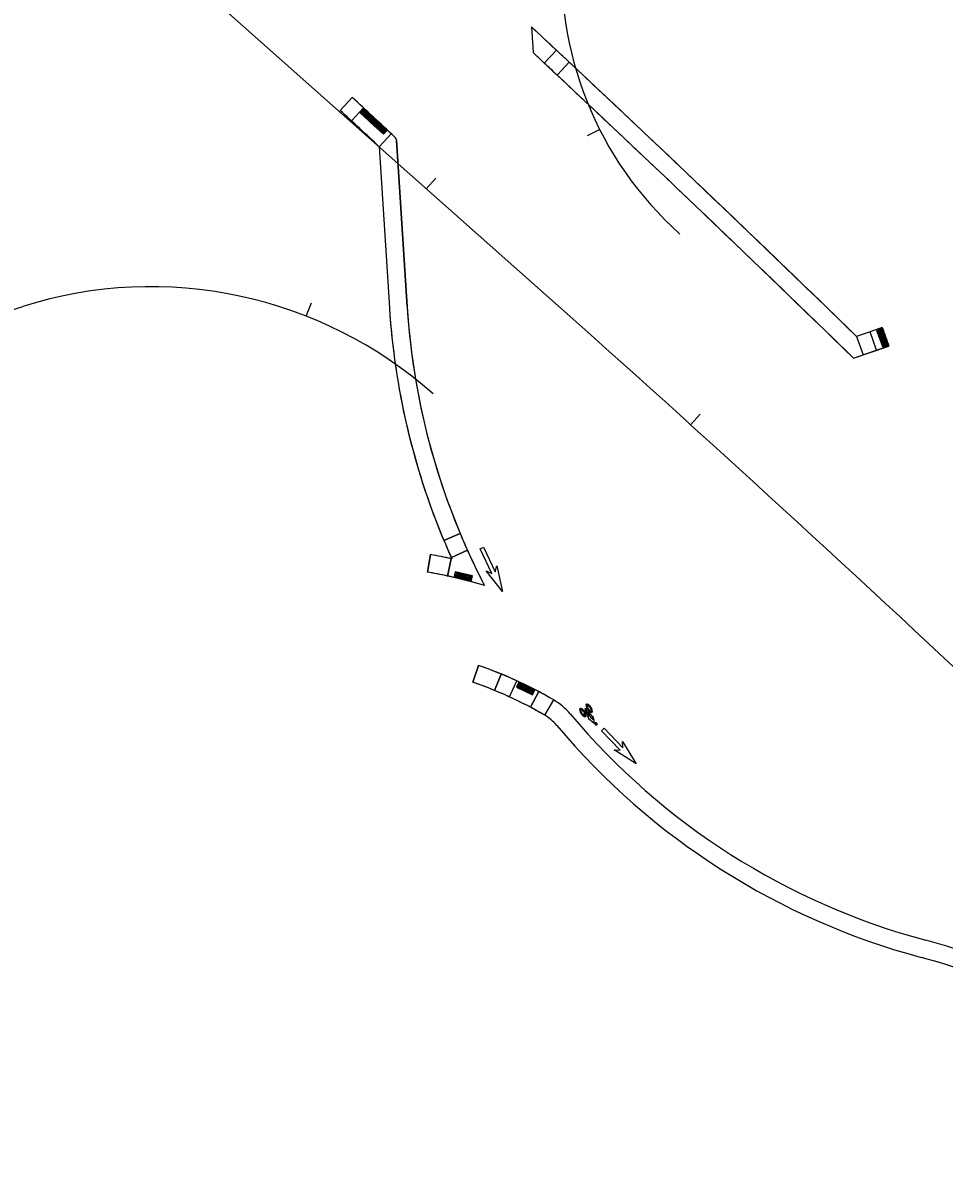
# Model space of a CAD drawing. Extents: x -5665 to 1997148, y 4 to 827579.
# Drawn here: x 1971710.3 to 1971970.2, y 802188 to 802511.9 of the extents above; entities that cross this region are included whole.
import ezdxf

# ---------------------------------------------------------------- set-up
doc = ezdxf.new("R2010")
doc.units = 0
for name, color, linetype in [('RD_HC_CL_Rel', 7, 'Continuous'), ('RD_HC_Data_Tic_Rel', 7, 'Continuous'), ('RD_PD_SW', 7, 'Continuous'), ('RD_Sketch8', 7, 'Continuous')]:
    doc.layers.add(name, color=color, linetype=linetype)

msp = doc.modelspace()

# ---------------------------------------------------------------- linework, layer by layer
at = {"layer": 'RD_HC_CL_Rel'}
for p, q in [((1970807.31, 803367.72), (1971858, 802435.06)), ((1971460.99, 802353.28), (1971710.27, 802431.95))]:
    msp.add_line(p, q, dxfattribs=at)
for centre, radius, start, end in [((1970020.89, 806126.39), 3819.72, 269.57213, 296.64085), ((1971962.3, 802526.96), 100, 122.2824, 228.2399), ((1971746.39, 802317.52), 120, 48.4058, 107.5154), ((1968054.42, 798150.11), 5729.58, 44.809081, 48.405807)]:
    msp.add_arc(centre, radius, start, end, dxfattribs=at)
at = {"layer": 'RD_HC_Data_Tic_Rel'}
for p, q in [((1971873.06, 802481.85), (1971869.49, 802480.05)), ((1971824.11, 802465.14), (1971826.76, 802468.14)), ((1971790.25, 802429.21), (1971791.72, 802432.93)), ((1971898.72, 802398.56), (1971901.4, 802401.53))]:
    msp.add_line(p, q, dxfattribs=at)
at = {"layer": 'RD_PD_SW'}
for p, q in [((1971853.79, 802510.81), (1971854.25, 802503.54)), ((1971853.79, 802510.81), (1971854.25, 802503.54)), ((1971857.41, 802500.59), (1971860.83, 802504.25)), ((1971860.83, 802504.25), (1971857.41, 802500.59)), ((1971857.41, 802500.59), (1971860.83, 802504.25)), ((1971861.06, 802497.18), (1971864.48, 802500.83)), ((1971864.48, 802500.83), (1971861.07, 802497.18)), ((1971861.07, 802497.18), (1971864.48, 802500.83)), ((1971803.18, 802490.92), (1971799.78, 802487.25)), ((1971803.18, 802490.92), (1971799.78, 802487.25)), ((1971806.39, 802487.95), (1971803, 802484.28)), ((1971810.84, 802477.01), (1971814.24, 802480.68)), ((1971810.84, 802477.01), (1971813.71, 802431.59)), ((1971810.84, 802477.01), (1971813.71, 802431.59)), ((1971818.7, 802431.9), (1971815.74, 802478.72)), ((1971815.74, 802478.72), (1971818.7, 802431.9)), ((1971951.16, 802419.57), (1971949.34, 802424.77)), ((1971945.57, 802423.45), (1971947.39, 802418.26)), ((1971944.7, 802417.32), (1971954.68, 802420.81)), ((1971944.7, 802417.32), (1971954.7, 802420.76)), ((1971829.07, 802365.95), (1971833.68, 802367.88)), ((1971833.68, 802367.88), (1971829.07, 802365.95)), ((1971829.07, 802365.95), (1971833.68, 802367.88)), ((1971831.18, 802361.09), (1971835.74, 802363.15)), ((1971835.74, 802363.15), (1971831.25, 802361.13)), ((1971831.25, 802361.13), (1971835.74, 802363.15)), ((1971825.27, 802361.92), (1971824.42, 802356.99)), ((1971824.42, 802356.99), (1971825.27, 802361.92)), ((1971831.15, 802360.77), (1971830.1, 802355.88)), ((1971830.1, 802355.88), (1971831.15, 802360.77)), ((1971830.1, 802355.88), (1971831.15, 802360.77)), ((1971838.85, 802330.64), (1971837.23, 802325.91)), ((1971837.23, 802325.91), (1971838.85, 802330.64)), ((1971845.28, 802328.22), (1971843.39, 802323.59)), ((1971843.39, 802323.59), (1971845.28, 802328.22)), ((1971845.28, 802328.22), (1971843.39, 802323.59)), ((1971847.61, 802321.76), (1971849.7, 802326.31)), ((1971855.84, 802323.27), (1971853.49, 802318.86)), ((1971853.49, 802318.86), (1971855.84, 802323.27)), ((1971855.84, 802323.27), (1971853.49, 802318.86)), ((1971857.53, 802316.6), (1971860.06, 802320.92)), ((1971857.53, 802316.6), (1971860.06, 802320.92))]:
    msp.add_line(p, q, dxfattribs=at)
for points in [[(1971861.07, 802497.18), (1971861.06, 802497.18)], [(1971952.78, 802425.97), (1971950.69, 802425.24), (1971945.57, 802423.45)], [(1971952.78, 802425.97), (1971950.69, 802425.24), (1971945.57, 802423.45)], [(1971831.25, 802361.13), (1971831.18, 802361.09)]]:
    msp.add_lwpolyline(points, dxfattribs=at)
for points in [[(1971810.2, 802484.37), (1971806.56, 802487.78), (1971805.47, 802486.61), (1971809.1, 802483.21)], [(1971813.15, 802481.68), (1971809.48, 802485.05), (1971808.39, 802483.87), (1971812.07, 802480.5)], [(1971954.43, 802421.04), (1971952.7, 802425.72), (1971951.2, 802425.16), (1971952.93, 802420.49)], [(1971837.12, 802355.92), (1971832.28, 802357.11), (1971831.9, 802355.55), (1971836.74, 802354.37)], [(1971854.77, 802323.79), (1971850.27, 802325.94), (1971849.58, 802324.5), (1971854.08, 802322.35)]]:
    msp.add_lwpolyline(points, close=True, dxfattribs=at)
for centre, radius in [((1971805.89, 802486.62), 0.146), ((1971805.89, 802486.62), 0.073), ((1971806.18, 802486.35), 0.146), ((1971806.23, 802486.99), 0.146), ((1971806.18, 802486.35), 0.073), ((1971806.23, 802486.99), 0.073), ((1971806.48, 802486.08), 0.146), ((1971806.52, 802486.71), 0.146), ((1971806.48, 802486.08), 0.073), ((1971806.58, 802487.36), 0.146), ((1971806.52, 802486.71), 0.073), ((1971806.58, 802487.36), 0.073), ((1971806.77, 802485.8), 0.146), ((1971806.82, 802486.44), 0.146), ((1971806.77, 802485.8), 0.073), ((1971806.87, 802487.08), 0.146), ((1971806.82, 802486.44), 0.073), ((1971806.87, 802487.08), 0.073), ((1971807.11, 802486.17), 0.146), ((1971807.16, 802486.81), 0.146), ((1971807.11, 802486.17), 0.073), ((1971807.16, 802486.81), 0.073), ((1971807.4, 802485.89), 0.146), ((1971807.46, 802486.54), 0.146), ((1971807.4, 802485.89), 0.073), ((1971807.46, 802486.54), 0.073), ((1971807.69, 802485.62), 0.146), ((1971807.75, 802486.26), 0.146), ((1971807.75, 802486.26), 0.073), ((1971808.04, 802485.99), 0.146), ((1971808.04, 802485.99), 0.073), ((1971808.33, 802485.72), 0.146), ((1971808.33, 802485.72), 0.073), ((1971807.06, 802485.53), 0.146), ((1971807.06, 802485.53), 0.073), ((1971807.35, 802485.25), 0.146), ((1971807.35, 802485.25), 0.073), ((1971807.64, 802484.98), 0.146), ((1971807.64, 802484.98), 0.073), ((1971807.69, 802485.62), 0.073), ((1971807.93, 802484.71), 0.146), ((1971807.98, 802485.34), 0.146), ((1971807.93, 802484.71), 0.073), ((1971807.98, 802485.34), 0.073), ((1971808.23, 802484.43), 0.146), ((1971808.28, 802485.07), 0.146), ((1971808.23, 802484.43), 0.073), ((1971808.28, 802485.07), 0.073), ((1971808.52, 802484.16), 0.146), ((1971808.57, 802484.8), 0.146), ((1971808.52, 802484.16), 0.073), ((1971808.62, 802485.44), 0.146), ((1971808.57, 802484.8), 0.073), ((1971808.62, 802485.44), 0.073), ((1971808.81, 802483.89), 0.146), ((1971808.82, 802483.88), 0.146), ((1971808.86, 802484.52), 0.146), ((1971808.81, 802483.89), 0.073), ((1971808.82, 802483.88), 0.073), ((1971808.92, 802485.17), 0.146), ((1971808.86, 802484.52), 0.073), ((1971808.92, 802485.17), 0.073), ((1971809.1, 802483.61), 0.146), ((1971809.11, 802483.61), 0.146), ((1971809.15, 802484.25), 0.146), ((1971809.15, 802484.25), 0.146), ((1971809.1, 802483.61), 0.073), ((1971809.11, 802483.61), 0.073), ((1971809.21, 802484.9), 0.146), ((1971809.15, 802484.25), 0.073), ((1971809.15, 802484.25), 0.073), ((1971809.21, 802484.9), 0.073), ((1971809.41, 802483.34), 0.146), ((1971809.44, 802483.98), 0.146), ((1971809.45, 802483.98), 0.146), ((1971809.41, 802483.34), 0.073), ((1971809.5, 802484.62), 0.146), ((1971809.5, 802484.62), 0.146), ((1971809.44, 802483.98), 0.073), ((1971809.45, 802483.98), 0.073), ((1971809.5, 802484.62), 0.073), ((1971809.5, 802484.62), 0.073), ((1971809.7, 802483.07), 0.146), ((1971809.74, 802483.71), 0.146), ((1971809.7, 802483.07), 0.073), ((1971809.79, 802484.35), 0.146), ((1971809.79, 802484.35), 0.146), ((1971809.74, 802483.71), 0.073), ((1971809.79, 802484.35), 0.073), ((1971809.79, 802484.35), 0.073), ((1971810, 802482.8), 0.146), ((1971810.04, 802483.44), 0.146), ((1971810, 802482.8), 0.073), ((1971810.09, 802484.08), 0.146), ((1971810.04, 802483.44), 0.073), ((1971810.09, 802484.08), 0.073), ((1971810.29, 802482.53), 0.146), ((1971810.33, 802483.17), 0.146), ((1971810.29, 802482.53), 0.073), ((1971810.38, 802483.81), 0.146), ((1971810.33, 802483.17), 0.073), ((1971810.38, 802483.81), 0.073), ((1971810.63, 802482.89), 0.146), ((1971810.68, 802483.54), 0.146), ((1971810.63, 802482.89), 0.073), ((1971810.68, 802483.54), 0.073), ((1971810.92, 802482.62), 0.146), ((1971810.97, 802483.27), 0.146), ((1971810.92, 802482.62), 0.073), ((1971810.97, 802483.27), 0.073), ((1971811.22, 802482.35), 0.146), ((1971811.27, 802483), 0.146), ((1971811.27, 802483), 0.073), ((1971811.56, 802482.73), 0.146), ((1971811.56, 802482.73), 0.073), ((1971811.86, 802482.46), 0.146), ((1971811.86, 802482.46), 0.073), ((1971810.59, 802482.26), 0.146), ((1971810.59, 802482.26), 0.073), ((1971810.88, 802481.99), 0.146), ((1971810.88, 802481.99), 0.073), ((1971811.18, 802481.72), 0.146), ((1971811.18, 802481.72), 0.073), ((1971811.22, 802482.35), 0.073), ((1971811.47, 802481.45), 0.146), ((1971811.51, 802482.08), 0.146), ((1971811.47, 802481.45), 0.073), ((1971811.51, 802482.08), 0.073), ((1971811.76, 802481.17), 0.146), ((1971811.81, 802481.81), 0.146), ((1971811.76, 802481.17), 0.073), ((1971811.81, 802481.81), 0.073), ((1971812.06, 802480.9), 0.146), ((1971812.1, 802481.54), 0.146), ((1971812.06, 802480.9), 0.073), ((1971812.15, 802482.19), 0.146), ((1971812.1, 802481.54), 0.073), ((1971812.15, 802482.19), 0.073), ((1971812.4, 802481.27), 0.146), ((1971812.45, 802481.92), 0.146), ((1971812.4, 802481.27), 0.073), ((1971812.45, 802481.92), 0.073), ((1971812.74, 802481.65), 0.146), ((1971812.74, 802481.65), 0.073), ((1971951.58, 802424.98), 0.146), ((1971951.58, 802424.98), 0.073), ((1971951.72, 802424.6), 0.146), ((1971951.72, 802424.6), 0.073), ((1971951.86, 802424.23), 0.146), ((1971951.86, 802424.23), 0.073), ((1971952.05, 802425.15), 0.146), ((1971952.05, 802425.15), 0.073), ((1971952.19, 802424.78), 0.146), ((1971952.19, 802424.78), 0.073), ((1971952.32, 802424.4), 0.146), ((1971952.32, 802424.4), 0.073), ((1971952.52, 802425.33), 0.146), ((1971952.52, 802425.33), 0.073), ((1971952.66, 802424.95), 0.146), ((1971952.66, 802424.95), 0.073), ((1971952.8, 802424.58), 0.146), ((1971952.8, 802424.58), 0.073), ((1971952.94, 802424.2), 0.146), ((1971952.94, 802424.2), 0.073), ((1971952, 802423.85), 0.146), ((1971952, 802423.85), 0.073), ((1971952.13, 802423.48), 0.146), ((1971952.13, 802423.48), 0.073), ((1971952.27, 802423.1), 0.146), ((1971952.27, 802423.1), 0.073), ((1971952.41, 802422.73), 0.146), ((1971952.46, 802424.03), 0.146), ((1971952.41, 802422.73), 0.073), ((1971952.46, 802424.03), 0.073), ((1971952.55, 802422.35), 0.146), ((1971952.6, 802423.65), 0.146), ((1971952.55, 802422.35), 0.073), ((1971952.6, 802423.65), 0.073), ((1971952.69, 802421.98), 0.146), ((1971952.74, 802423.28), 0.146), ((1971952.69, 802421.98), 0.073), ((1971952.74, 802423.28), 0.073), ((1971952.83, 802421.6), 0.146), ((1971952.88, 802422.9), 0.146), ((1971952.83, 802421.6), 0.073), ((1971952.88, 802422.9), 0.073), ((1971952.97, 802421.23), 0.146), ((1971953.02, 802422.53), 0.146), ((1971952.97, 802421.23), 0.073), ((1971953.08, 802423.83), 0.146), ((1971953.02, 802422.53), 0.073), ((1971953.11, 802420.85), 0.146), ((1971953.08, 802423.83), 0.073), ((1971953.16, 802422.15), 0.146), ((1971953.22, 802423.45), 0.146), ((1971953.16, 802422.15), 0.073), ((1971953.22, 802423.45), 0.073), ((1971953.3, 802421.78), 0.146), ((1971953.36, 802423.08), 0.146), ((1971953.3, 802421.78), 0.073), ((1971953.36, 802423.08), 0.073), ((1971953.44, 802421.4), 0.146), ((1971953.5, 802422.7), 0.146), ((1971953.44, 802421.4), 0.073), ((1971953.5, 802422.7), 0.073), ((1971953.57, 802421.03), 0.146), ((1971953.64, 802422.33), 0.146), ((1971953.57, 802421.03), 0.073), ((1971953.64, 802422.33), 0.073), ((1971953.77, 802421.95), 0.146), ((1971953.77, 802421.95), 0.073), ((1971953.91, 802421.58), 0.146), ((1971953.91, 802421.58), 0.073), ((1971954.05, 802421.2), 0.146), ((1971954.05, 802421.2), 0.073), ((1971953.11, 802420.85), 0.073), ((1971832.38, 802356.25), 0.146), ((1971832.38, 802356.25), 0.073), ((1971832.5, 802356.75), 0.146), ((1971832.5, 802356.75), 0.073), ((1971832.77, 802356.16), 0.146), ((1971832.77, 802356.16), 0.073), ((1971832.89, 802356.65), 0.146), ((1971832.89, 802356.65), 0.073), ((1971833.16, 802356.06), 0.146), ((1971833.28, 802356.56), 0.146), ((1971833.28, 802356.56), 0.073), ((1971833.67, 802356.46), 0.146), ((1971833.67, 802356.46), 0.073), ((1971834.06, 802356.37), 0.146), ((1971834.06, 802356.37), 0.073), ((1971834.45, 802356.27), 0.146), ((1971834.45, 802356.27), 0.073), ((1971834.84, 802356.18), 0.146), ((1971834.84, 802356.18), 0.073), ((1971835.22, 802356.08), 0.146), ((1971832.26, 802355.77), 0.146), ((1971832.26, 802355.77), 0.073), ((1971832.65, 802355.67), 0.146), ((1971832.65, 802355.67), 0.073), ((1971833.04, 802355.58), 0.146), ((1971833.04, 802355.58), 0.073), ((1971833.16, 802356.06), 0.073), ((1971833.43, 802355.48), 0.146), ((1971833.43, 802355.48), 0.073), ((1971833.55, 802355.97), 0.146), ((1971833.55, 802355.97), 0.073), ((1971833.82, 802355.39), 0.146), ((1971833.82, 802355.39), 0.073), ((1971833.94, 802355.87), 0.146), ((1971833.94, 802355.87), 0.073), ((1971834.21, 802355.29), 0.146), ((1971834.21, 802355.29), 0.073), ((1971834.33, 802355.78), 0.146), ((1971834.33, 802355.78), 0.073), ((1971834.6, 802355.2), 0.146), ((1971834.6, 802355.2), 0.073), ((1971834.71, 802355.68), 0.146), ((1971834.71, 802355.68), 0.073), ((1971834.98, 802355.1), 0.146), ((1971834.98, 802355.1), 0.073), ((1971835.1, 802355.59), 0.146), ((1971835.1, 802355.59), 0.073), ((1971835.22, 802356.08), 0.073), ((1971835.37, 802355.01), 0.146), ((1971835.37, 802355.01), 0.073), ((1971835.49, 802355.49), 0.146), ((1971835.49, 802355.49), 0.073), ((1971835.61, 802355.98), 0.146), ((1971835.61, 802355.98), 0.073), ((1971835.76, 802354.91), 0.146), ((1971835.76, 802354.91), 0.073), ((1971835.88, 802355.39), 0.146), ((1971835.88, 802355.39), 0.073), ((1971836, 802355.89), 0.146), ((1971836, 802355.89), 0.073), ((1971836.15, 802354.81), 0.146), ((1971836.15, 802354.81), 0.073), ((1971836.27, 802355.3), 0.146), ((1971836.27, 802355.3), 0.073), ((1971836.39, 802355.79), 0.146), ((1971836.39, 802355.79), 0.073), ((1971836.54, 802354.72), 0.146), ((1971836.54, 802354.72), 0.073), ((1971836.66, 802355.2), 0.146), ((1971836.66, 802355.2), 0.073), ((1971836.78, 802355.7), 0.146), ((1971836.78, 802355.7), 0.073), ((1971849.98, 802324.63), 0.146), ((1971849.98, 802324.63), 0.073), ((1971850.2, 802325.08), 0.146), ((1971850.2, 802325.08), 0.073), ((1971850.34, 802324.46), 0.146), ((1971850.41, 802325.54), 0.146), ((1971850.34, 802324.46), 0.073), ((1971850.41, 802325.54), 0.073), ((1971850.56, 802324.91), 0.146), ((1971850.56, 802324.91), 0.073), ((1971850.7, 802324.29), 0.146), ((1971850.78, 802325.37), 0.146), ((1971850.7, 802324.29), 0.073), ((1971850.78, 802325.37), 0.073), ((1971850.92, 802324.74), 0.146), ((1971850.92, 802324.74), 0.073), ((1971851.06, 802324.12), 0.146), ((1971851.14, 802325.2), 0.146), ((1971851.06, 802324.12), 0.073), ((1971851.14, 802325.2), 0.073), ((1971851.28, 802324.57), 0.146), ((1971851.28, 802324.57), 0.073), ((1971851.42, 802323.94), 0.146), ((1971851.5, 802325.03), 0.146), ((1971851.42, 802323.94), 0.073), ((1971851.5, 802325.03), 0.073), ((1971851.64, 802324.39), 0.146), ((1971851.64, 802324.39), 0.073), ((1971851.79, 802323.77), 0.146), ((1971851.86, 802324.85), 0.146), ((1971851.79, 802323.77), 0.073), ((1971851.86, 802324.85), 0.073), ((1971852, 802324.22), 0.146), ((1971852, 802324.22), 0.073), ((1971852.22, 802324.68), 0.146), ((1971852.22, 802324.68), 0.073), ((1971852.36, 802324.05), 0.146), ((1971852.36, 802324.05), 0.073), ((1971852.58, 802324.51), 0.146), ((1971852.58, 802324.51), 0.073), ((1971852.72, 802323.88), 0.146), ((1971852.72, 802323.88), 0.073), ((1971852.94, 802324.34), 0.146), ((1971852.94, 802324.34), 0.073), ((1971853.08, 802323.71), 0.146), ((1971853.3, 802324.16), 0.146), ((1971853.3, 802324.16), 0.073), ((1971853.66, 802323.99), 0.146), ((1971853.66, 802323.99), 0.073), ((1971854.02, 802323.82), 0.146), ((1971854.02, 802323.82), 0.073), ((1971854.39, 802323.65), 0.146), ((1971852.15, 802323.6), 0.146), ((1971852.15, 802323.6), 0.073), ((1971852.51, 802323.43), 0.146), ((1971852.51, 802323.43), 0.073), ((1971852.87, 802323.26), 0.146), ((1971852.87, 802323.26), 0.073), ((1971853.08, 802323.71), 0.073), ((1971853.23, 802323.08), 0.146), ((1971853.23, 802323.08), 0.073), ((1971853.44, 802323.53), 0.146), ((1971853.44, 802323.53), 0.073), ((1971853.59, 802322.91), 0.146), ((1971853.59, 802322.91), 0.073), ((1971853.81, 802323.36), 0.146), ((1971853.81, 802323.36), 0.073), ((1971853.95, 802322.74), 0.146), ((1971853.95, 802322.74), 0.073), ((1971854.17, 802323.19), 0.146), ((1971854.17, 802323.19), 0.073), ((1971854.39, 802323.65), 0.073)]:
    msp.add_circle(centre, radius, dxfattribs=at)
for centre, radius, start, end in [((1967911.41, 798277.15), 5785, 46.945127, 47.040359), ((1967911.41, 798277.15), 5785, 45.785405, 47.040359), ((1967911.41, 798277.15), 5780, 46.945127, 46.98797), ((1967911.41, 798277.15), 5780, 45.749211, 46.98797), ((1967911.41, 798277.15), 5785, 46.895606, 46.945127), ((1967911.41, 798277.15), 5780, 46.895563, 46.945127), ((1967911.41, 798277.15), 5785, 45.785405, 46.895606), ((1967911.41, 798277.15), 5780, 45.749211, 46.895563), ((1967911.41, 798277.15), 5736, 47.110429, 47.275027), ((1967911.41, 798277.15), 5736, 47.110429, 47.275027), ((1967911.41, 798277.15), 5731, 47.124386, 47.275027), ((1967911.41, 798277.15), 5731, 47.124386, 47.275027), ((1971814.24, 802478.63), 1.5, 3.6139, 47.1104), ((1971814.24, 802478.63), 1.5, 3.6139, 47.1104), ((1972016.3, 802444.38), 203, 183.6139, 202.7282), ((1972016.3, 802444.38), 203, 183.6139, 204.3349), ((1972016.3, 802444.38), 198, 183.6139, 202.7282), ((1972016.3, 802444.38), 198, 183.6139, 207.4205), ((1972136, 802490.46), 194.24, 199.3907, 201.0273), ((1972136, 802490.46), 194.24, 199.3907, 201.0273), ((1972016.3, 802444.38), 203, 202.7282, 204.2222), ((1972016.3, 802444.38), 198, 202.7282, 204.2222), ((1972016.3, 802444.38), 198, 204.2222, 207.4205), ((1971800.51, 802219.05), 145, 77.7978, 80.1662), ((1971800.51, 802219.05), 145, 77.7225, 80.1662), ((1971800.51, 802219.05), 145, 77.7225, 77.7978), ((1972016.3, 802444.38), 203, 204.2222, 204.3349), ((1971800.51, 802219.05), 140, 77.7978, 80.1662), ((1971800.51, 802219.05), 140, 73.3801, 80.1662), ((1971800.51, 802219.05), 140, 73.3801, 77.7978), ((1971800.51, 802219.05), 118, 67.699, 71.0364), ((1971800.51, 802219.05), 118, 59.6906, 71.0364), ((1971800.51, 802219.05), 118, 62.0379, 67.699), ((1971800.51, 802219.05), 113, 67.699, 71.0364), ((1971800.51, 802219.05), 113, 59.6906, 71.0364), ((1971800.51, 802219.05), 113, 62.0379, 67.699), ((1971800.51, 802219.05), 118, 59.6906, 62.0379), ((1971850.97, 802305.38), 18, 40.0556, 59.6906), ((1971800.51, 802219.05), 113, 59.6906, 62.0379), ((1971850.97, 802305.38), 13, 40.0556, 59.6906), ((1972016.3, 802444.38), 198, 220.0556, 255.0011), ((1972016.3, 802444.38), 203, 220.0556, 255.0011), ((1971915.37, 802067.67), 192, 55.3591, 75.0011), ((1971915.37, 802067.67), 187, 57.264, 75.0011)]:
    msp.add_arc(centre, radius, start, end, dxfattribs=at)
at = {"layer": 'RD_Sketch8'}
for p, q in [((1971839.34, 802363.55), (1971840.28, 802363.99)), ((1971842.63, 802356.61), (1971839.34, 802363.55)), ((1971840.28, 802363.99), (1971843.57, 802357.05)), ((1971845.61, 802351.53), (1971840.99, 802357.32)), ((1971840.99, 802357.32), (1971842.63, 802356.61)), ((1971843.57, 802357.05), (1971844.06, 802358.76)), ((1971844.06, 802358.76), (1971845.61, 802351.53)), ((1971868.76, 802317.71), (1971868.56, 802317.58)), ((1971868.56, 802317.57), (1971868.76, 802317.71)), ((1971869.59, 802318.27), (1971869.78, 802318.41)), ((1971869.79, 802318.4), (1971869.59, 802318.27)), ((1971869.59, 802318.27), (1971869.79, 802318.4)), ((1971870.55, 802318.93), (1971870.35, 802318.8)), ((1971870.35, 802318.79), (1971870.55, 802318.93)), ((1971867.8, 802317.05), (1971867.99, 802317.19)), ((1971867.99, 802317.18), (1971867.8, 802317.05)), ((1971867.8, 802317.05), (1971867.99, 802317.18)), ((1971873.53, 802312.25), (1971874.28, 802312.97)), ((1971878.87, 802306.73), (1971873.53, 802312.25)), ((1971874.28, 802312.97), (1971879.62, 802307.45)), ((1971879.53, 802309.23), (1971883.32, 802302.88)), ((1971879.62, 802307.45), (1971879.53, 802309.23)), ((1971883.32, 802302.88), (1971877.09, 802306.88)), ((1971877.09, 802306.88), (1971878.87, 802306.73))]:
    msp.add_line(p, q, dxfattribs=at)
for points in [[(1971871.49, 802314.34), (1971871.52, 802315.17), (1971871.23, 802316.18), (1971870.9, 802316.36), (1971871.19, 802315.35), (1971870.43, 802316.01), (1971870.72, 802316.64), (1971869.84, 802317.61), (1971869.75, 802317.19), (1971870.18, 802316.67), (1971870.07, 802316.22), (1971869.2, 802318.43), (1971868.81, 802318.51), (1971869.89, 802315.69)], [(1971872.31, 802314.03), (1971872.28, 802313.98), (1971872.26, 802313.95), (1971872.24, 802313.92), (1971872.22, 802313.9), (1971872.2, 802313.88), (1971872.18, 802313.87), (1971872.16, 802313.86), (1971872.13, 802313.86), (1971872.11, 802313.85), (1971872.06, 802313.84), (1971872.03, 802313.84), (1971871.66, 802314.39), (1971871.68, 802314.43), (1971871.7, 802314.46), (1971871.73, 802314.5), (1971871.76, 802314.53), (1971871.8, 802314.55), (1971871.85, 802314.56), (1971871.88, 802314.57), (1971871.91, 802314.57), (1971871.93, 802314.58)]]:
    msp.add_lwpolyline(points, close=True, dxfattribs=at)
for centre, major_axis, ratio, start_param, end_param in [((1971868.29, 802317.36), (-0.78, 1.14), 0.421657, 0.002013, 1.556277), ((1971868.29, 802317.36), (-0.78, 1.14), 0.421657, 4.73092, 6.285191), ((1971868.27, 802317.38), (-0.602, 0.862), 0.327603, 6.281144, 7.855553), ((1971868.27, 802317.38), (-0.602, 0.862), 0.327603, 4.968366, 6.281137), ((1971868.27, 802317.38), (-0.602, 0.862), 0.327603, 4.706721, 4.968366), ((1971868.27, 802317.38), (-0.602, 0.862), 0.327603, 3.139551, 4.704089), ((1971868.29, 802317.36), (-0.78, 1.14), 0.421657, 3.205785, 4.728917), ((1971870.08, 802318.58), (-0.78, 1.14), 0.421657, 0.002013, 1.556277), ((1971870.08, 802318.58), (-0.78, 1.14), 0.421657, 4.73092, 6.285191), ((1971870.07, 802318.6), (-0.602, 0.862), 0.327603, 6.281144, 7.855553), ((1971870.07, 802318.6), (-0.602, 0.862), 0.327603, 4.968366, 6.281137), ((1971870.08, 802318.58), (-0.78, 1.14), 0.421657, 1.55828, 3.143599), ((1971870.07, 802318.6), (-0.602, 0.862), 0.327603, 1.575, 3.139545), ((1971870.07, 802318.6), (-0.602, 0.862), 0.327603, 4.706721, 4.968366), ((1971870.07, 802318.6), (-0.602, 0.862), 0.327603, 3.139551, 4.704089), ((1971870.08, 802318.58), (-0.78, 1.14), 0.421657, 3.205785, 4.728917), ((1971870.08, 802318.58), (-0.78, 1.14), 0.421657, 3.143612, 3.205785), ((1971868.29, 802317.36), (-0.78, 1.14), 0.421657, 1.55828, 3.143599), ((1971868.27, 802317.38), (-0.602, 0.862), 0.327603, 1.575, 3.139545), ((1971868.29, 802317.36), (-0.78, 1.14), 0.421657, 3.143612, 3.205785)]:
    msp.add_ellipse(centre, major_axis=major_axis, ratio=ratio, start_param=start_param, end_param=end_param, dxfattribs=at)

doc.saveas('drawing.dxf')
